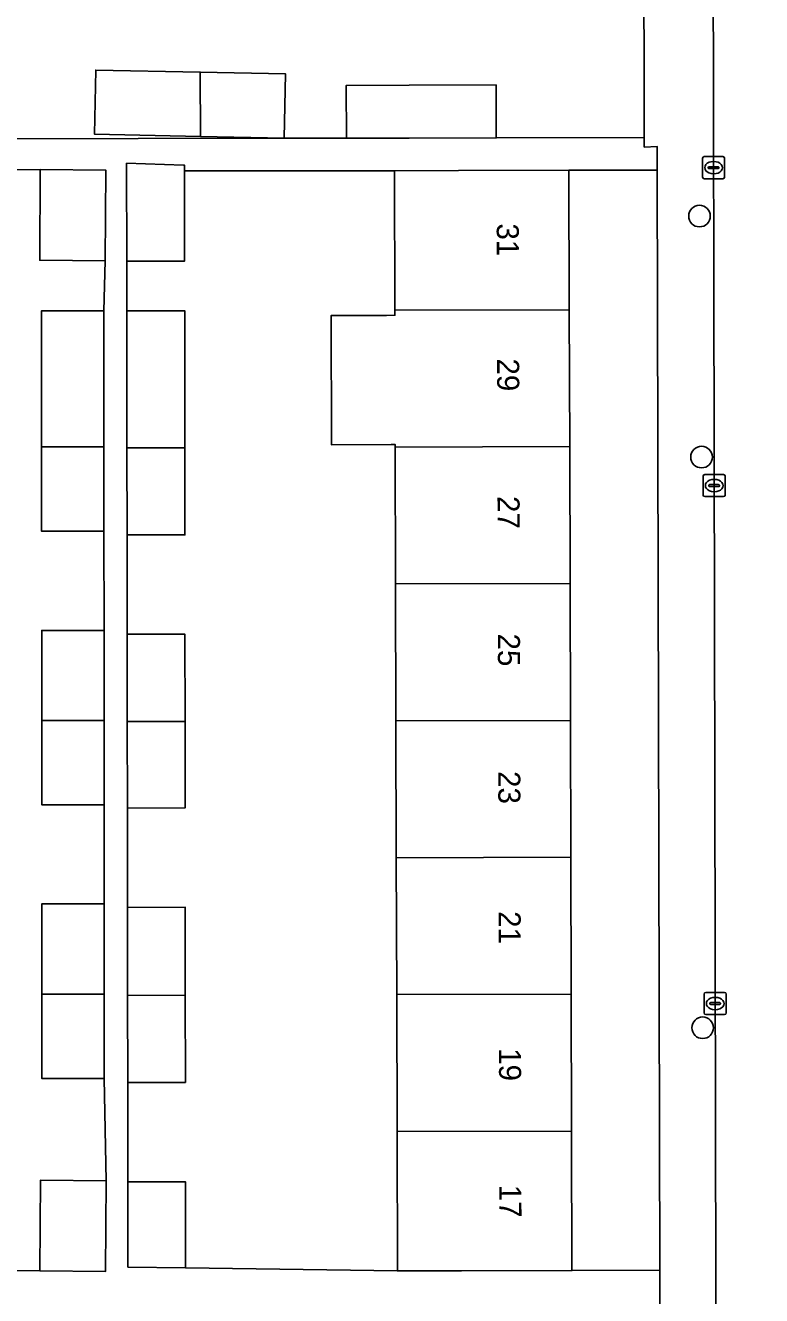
# Model space of a CAD drawing. Extents: x 160732 to 162107, y 387428 to 388479.
# Drawn here: x 161334.2 to 161367.5, y 387992.7 to 388050.3 of the extents above; entities that cross this region are included whole.
import ezdxf

# ---------------------------------------------------------------- set-up
doc = ezdxf.new("R2010")
doc.units = 0
for name, color, linetype in [('IMGEO_Boom', 7, 'Continuous'), ('IMGEO_Erf', 7, 'Continuous'), ('IMGEO_Kolk', 7, 'Continuous'), ('IMGEO_Pand', 7, 'Continuous'), ('IMGEO_Pand_nummerreeks', 7, 'Continuous'), ('IMGEO_Rijbaan_lokaal_open', 7, 'Continuous'), ('IMGEO_Voetpad_open', 7, 'Continuous')]:
    doc.layers.add(name, color=color, linetype=linetype)

msp = doc.modelspace()

# ---------------------------------------------------------------- linework, layer by layer
at = {"layer": 'IMGEO_Boom'}
for centre in [(161364.715, 388041.66), (161364.809, 388030.74), (161364.86, 388004.885)]:
    msp.add_circle(centre, 0.489, dxfattribs=at)
at = {"layer": 'IMGEO_Erf'}
for points in [[(161360.945, 388067.721), (161314.543, 388067.671), (161312.979, 388066.148), (161312.979, 388065.43), (161312.98, 388061.793), (161312.915, 388053.513), (161312.935, 388045.189), (161315.403, 388045.195), (161315.408, 388048.224), (161322.102, 388048.215), (161322.097, 388045.186), (161332.658, 388045.153), (161345.896, 388045.196), (161348.722, 388045.19), (161348.714, 388047.578), (161351.555, 388047.588), (161355.502, 388047.601), (161355.509, 388045.202), (161362.21, 388045.222), (161362.187, 388055.036)], [(161325.875, 387993.893), (161334.834, 387993.875), (161334.858, 387997.985), (161337.828, 387997.956), (161337.739, 388002.591), (161334.913, 388002.591), (161334.913, 388006.408), (161334.913, 388010.492), (161337.739, 388010.492), (161337.736, 388014.986), (161334.91, 388014.986), (161334.91, 388018.803), (161334.91, 388022.887), (161337.736, 388022.887), (161337.734, 388027.381), (161334.908, 388027.381), (161334.908, 388031.198), (161334.908, 388035.282), (161334.908, 388037.369), (161337.734, 388037.37), (161337.793, 388039.628), (161334.824, 388039.657), (161334.848, 388043.766), (161325.865, 388043.711)]]:
    msp.add_lwpolyline(points, dxfattribs=at)
for points in [[(161345.896, 388045.196), (161342.103, 388045.271), (161337.307, 388045.366), (161337.364, 388048.278), (161342.093, 388048.184), (161345.953, 388048.108)], [(161350.945, 388024.991), (161350.928, 388031.193), (161350.928, 388031.307), (161350.744, 388031.306), (161348.039, 388031.298), (161348.023, 388037.152), (161350.53, 388037.159), (161350.912, 388037.164), (161350.911, 388037.395), (161350.894, 388043.717), (161341.384, 388043.708), (161341.388, 388039.618), (161338.764, 388039.616), (161338.767, 388037.361), (161341.39, 388037.368), (161341.395, 388031.166), (161341.399, 388027.214), (161338.779, 388027.211), (161338.785, 388022.711), (161341.403, 388022.714), (161341.407, 388018.762), (161341.411, 388014.843), (161338.795, 388014.84), (161338.801, 388010.34), (161341.415, 388010.343), (161341.419, 388006.358), (161341.422, 388002.406), (161338.81, 388002.404), (161338.816, 387997.903), (161341.426, 387997.906), (161341.43, 387994.008), (161351.03, 387993.864), (161351.013, 388000), (161351.013, 388000.183), (161350.996, 388006.385), (161350.979, 388012.587), (161350.962, 388018.789)], [(161362.8, 388043.747), (161358.802, 388043.738), (161358.818, 388037.418), (161358.835, 388031.216), (161358.852, 388025.014), (161358.87, 388018.812), (161358.887, 388012.61), (161358.904, 388006.408), (161358.921, 388000.206), (161358.922, 388000), (161358.939, 387993.885), (161362.915, 387993.894)]]:
    msp.add_lwpolyline(points, close=True, dxfattribs=at)
at = {"layer": 'IMGEO_Kolk'}
for p, q in [((161364.929, 388044.354), (161365.781, 388044.354)), ((161364.854, 388043.428), (161364.854, 388044.28)), ((161365.113, 388043.848), (161365.113, 388043.86)), ((161365.551, 388043.811), (161365.153, 388043.811)), ((161365.156, 388043.897), (161365.554, 388043.897)), ((161365.342, 388044.134), (161365.367, 388044.134)), ((161365.597, 388043.86), (161365.597, 388043.848)), ((161365.855, 388044.28), (161365.855, 388043.428)), ((161365.781, 388043.354), (161364.929, 388043.354)), ((161365.365, 388043.574), (161365.34, 388043.574)), ((161364.957, 388029.948), (161365.809, 388029.948)), ((161364.882, 388029.022), (161364.882, 388029.874)), ((161365.141, 388029.442), (161365.141, 388029.454)), ((161365.579, 388029.405), (161365.181, 388029.405)), ((161365.184, 388029.491), (161365.582, 388029.491)), ((161365.37, 388029.728), (161365.395, 388029.728)), ((161365.625, 388029.454), (161365.625, 388029.442)), ((161365.883, 388029.874), (161365.883, 388029.022)), ((161365.809, 388028.948), (161364.957, 388028.948)), ((161365.393, 388029.168), (161365.368, 388029.168)), ((161364.927, 388005.555), (161364.927, 388006.407)), ((161365.002, 388006.481), (161365.854, 388006.481)), ((161365.928, 388006.407), (161365.928, 388005.555)), ((161365.186, 388005.975), (161365.186, 388005.987)), ((161365.624, 388005.938), (161365.226, 388005.938)), ((161365.229, 388006.024), (161365.627, 388006.024)), ((161365.415, 388006.261), (161365.44, 388006.261)), ((161365.67, 388005.987), (161365.67, 388005.975)), ((161365.854, 388005.481), (161365.002, 388005.481)), ((161365.438, 388005.701), (161365.413, 388005.701))]:
    msp.add_line(p, q, dxfattribs=at)
for points in [[(161364.929, 388044.354), (161365.781, 388044.354)], [(161364.854, 388043.428), (161364.854, 388044.28)], [(161365.855, 388044.28), (161365.855, 388043.428)], [(161365.781, 388043.354), (161364.929, 388043.354)], [(161364.957, 388029.948), (161365.809, 388029.948)], [(161364.882, 388029.022), (161364.882, 388029.874)], [(161365.883, 388029.874), (161365.883, 388029.022)], [(161365.809, 388028.948), (161364.957, 388028.948)], [(161364.927, 388005.555), (161364.927, 388006.407)], [(161365.002, 388006.481), (161365.854, 388006.481)], [(161365.928, 388006.407), (161365.928, 388005.555)], [(161365.854, 388005.481), (161365.002, 388005.481)]]:
    msp.add_lwpolyline(points, dxfattribs=at)
for centre, radius, start, end in [((161364.931, 388044.278), 0.0765, 91.55205, 178.44795), ((161364.931, 388044.278), 0.0765, 91.55205, 178.44795), ((161365.779, 388044.278), 0.0765, 1.55205, 88.44795), ((161365.779, 388044.278), 0.0765, 1.55205, 88.44795), ((161365.153, 388043.857), 0.0403, 85.87752, 175.75265), ((161365.15, 388043.847), 0.0366, 178.93798, 274.71019), ((161365.554, 388043.854), 0.043, 264.86636, 352.45326), ((161365.558, 388043.859), 0.0386, 1.73085, 96.63898), ((161364.931, 388043.43), 0.0765, 181.55205, 268.44795), ((161364.931, 388043.43), 0.0765, 181.55205, 268.44795), ((161365.779, 388043.43), 0.0765, 271.55205, 358.44795), ((161365.779, 388043.43), 0.0765, 271.55205, 358.44795), ((161364.959, 388029.872), 0.0765, 91.55205, 178.44795), ((161364.959, 388029.872), 0.0765, 91.55205, 178.44795), ((161365.807, 388029.872), 0.0765, 1.55205, 88.44795), ((161365.807, 388029.872), 0.0765, 1.55205, 88.44795), ((161365.181, 388029.451), 0.0403, 85.87752, 175.75265), ((161365.178, 388029.441), 0.0366, 178.93798, 274.71019), ((161365.582, 388029.448), 0.043, 264.86636, 352.45326), ((161365.586, 388029.453), 0.0386, 1.73085, 96.63898), ((161364.959, 388029.024), 0.0765, 181.55205, 268.44795), ((161364.959, 388029.024), 0.0765, 181.55205, 268.44795), ((161365.807, 388029.024), 0.0765, 271.55205, 358.44795), ((161365.807, 388029.024), 0.0765, 271.55205, 358.44795), ((161365.004, 388006.405), 0.0765, 91.55205, 178.44795), ((161365.004, 388006.405), 0.0765, 91.55205, 178.44795), ((161365.852, 388006.405), 0.0765, 1.55205, 88.44795), ((161365.852, 388006.405), 0.0765, 1.55205, 88.44795), ((161365.226, 388005.984), 0.0403, 85.87752, 175.75265), ((161365.223, 388005.974), 0.0366, 178.93798, 274.71019), ((161365.627, 388005.981), 0.043, 264.86636, 352.45326), ((161365.631, 388005.986), 0.0386, 1.73085, 96.63898), ((161365.004, 388005.557), 0.0765, 181.55205, 268.44795), ((161365.004, 388005.557), 0.0765, 181.55205, 268.44795), ((161365.852, 388005.557), 0.0765, 271.55205, 358.44795), ((161365.852, 388005.557), 0.0765, 271.55205, 358.44795)]:
    msp.add_arc(centre, radius, start, end, dxfattribs=at)
for centre, major_axis, ratio, start_param, end_param in [((161365.341, 388043.854), (-0.387, 0.002), 0.722429, 4.712389, 7.853982), ((161365.366, 388043.854), (-0.39, 0.002), 0.717154, 1.570796, 4.712389), ((161365.369, 388029.448), (-0.387, 0.002), 0.722429, 4.712389, 7.853982), ((161365.394, 388029.448), (-0.39, 0.002), 0.717154, 1.570796, 4.712389), ((161365.414, 388005.981), (-0.387, 0.002), 0.722429, 4.712389, 7.853982), ((161365.439, 388005.981), (-0.39, 0.002), 0.717154, 1.570796, 4.712389)]:
    msp.add_ellipse(centre, major_axis=major_axis, ratio=ratio, start_param=start_param, end_param=end_param, dxfattribs=at)
at = {"layer": 'IMGEO_Pand'}
for points in [[(161337.364, 388048.278), (161337.307, 388045.366), (161342.103, 388045.271), (161342.093, 388048.184)], [(161345.896, 388045.196), (161345.953, 388048.108), (161342.093, 388048.184), (161342.103, 388045.271)], [(161348.714, 388047.578), (161348.722, 388045.19), (161350.381, 388045.186), (161351.562, 388045.19), (161355.509, 388045.202), (161355.502, 388047.601), (161351.555, 388047.588)], [(161334.824, 388039.657), (161337.793, 388039.628), (161337.818, 388043.737), (161334.848, 388043.766)], [(161341.384, 388043.708), (161341.384, 388043.96), (161341.337, 388043.962), (161338.759, 388044.053), (161338.764, 388039.616), (161341.388, 388039.618)], [(161358.818, 388037.418), (161358.802, 388043.738), (161353.803, 388043.725), (161350.894, 388043.717), (161350.911, 388037.395)], [(161337.734, 388037.37), (161334.908, 388037.369), (161334.908, 388035.282), (161334.908, 388031.198), (161337.734, 388031.199), (161337.734, 388035.282)], [(161338.767, 388037.361), (161338.775, 388031.159), (161341.395, 388031.166), (161341.39, 388037.368)], [(161358.818, 388037.418), (161350.911, 388037.395), (161350.912, 388037.164), (161350.53, 388037.159), (161348.023, 388037.152), (161348.039, 388031.298), (161350.744, 388031.306), (161350.928, 388031.307), (161350.928, 388031.193), (161358.835, 388031.216)], [(161337.734, 388031.199), (161334.908, 388031.198), (161334.908, 388027.381), (161337.734, 388027.381)], [(161341.395, 388031.166), (161338.775, 388031.159), (161338.779, 388027.211), (161341.399, 388027.214)], [(161350.928, 388031.193), (161350.945, 388024.991), (161358.852, 388025.014), (161358.835, 388031.216)], [(161358.87, 388018.812), (161358.852, 388025.014), (161350.945, 388024.991), (161350.962, 388018.789)], [(161337.736, 388022.887), (161334.91, 388022.887), (161334.91, 388018.803), (161337.736, 388018.804)], [(161338.785, 388022.711), (161338.79, 388018.755), (161341.407, 388018.762), (161341.403, 388022.714)], [(161334.91, 388014.986), (161337.736, 388014.986), (161337.736, 388018.804), (161334.91, 388018.803)], [(161341.407, 388018.762), (161338.79, 388018.755), (161338.795, 388014.84), (161341.411, 388014.843)], [(161358.887, 388012.61), (161358.87, 388018.812), (161350.962, 388018.789), (161350.979, 388012.587)], [(161350.979, 388012.587), (161350.996, 388006.385), (161358.904, 388006.408), (161358.887, 388012.61)], [(161337.739, 388010.492), (161334.913, 388010.492), (161334.913, 388006.408), (161337.739, 388006.409)], [(161338.801, 388010.34), (161338.805, 388006.351), (161341.419, 388006.358), (161341.415, 388010.343)], [(161334.913, 388002.591), (161337.739, 388002.591), (161337.739, 388006.409), (161334.913, 388006.408)], [(161341.419, 388006.358), (161338.805, 388006.351), (161338.81, 388002.404), (161341.422, 388002.406)], [(161350.996, 388006.385), (161351.013, 388000.183), (161358.921, 388000.206), (161358.904, 388006.408)], [(161351.013, 388000.183), (161351.013, 388000), (161351.03, 387993.864), (161353.94, 387993.872), (161358.939, 387993.885), (161358.922, 388000), (161358.921, 388000.206)], [(161337.803, 387993.846), (161337.828, 387997.956), (161334.858, 387997.985), (161334.834, 387993.875)], [(161338.816, 387997.903), (161338.821, 387994.039), (161341.43, 387994.008), (161341.426, 387997.906)]]:
    msp.add_lwpolyline(points, close=True, dxfattribs=at)
at = {"layer": 'IMGEO_Rijbaan_lokaal_open'}
msp.add_lwpolyline([(161370.323, 388068.966), (161365.306, 388068.977), (161365.556, 387940.151), (161365.591, 387923.757), (161365.581, 387915.665), (161370.516, 387915.68), (161370.627, 387917.302), (161370.332, 388067.616)], close=True, dxfattribs=at)
at = {"layer": 'IMGEO_Voetpad_open'}
for points in [[(161362.781, 388070.412), (161362.935, 388065.915), (161362.925, 388060.342), (161362.212, 388060.336), (161362.187, 388055.036), (161362.21, 388045.222), (161362.211, 388044.788), (161362.798, 388044.813), (161362.8, 388043.747), (161362.915, 387993.894), (161362.921, 387991.241), (161363.033, 387942.503), (161363.039, 387939.92), (161363.196, 387924.259), (161363.181, 387916.27)], [(161360.499, 387913.873), (161365.563, 387913.59), (161365.581, 387915.665), (161365.591, 387923.757), (161364.386, 387923.801), (161364.388, 387940.193), (161365.556, 387940.151), (161365.306, 388068.977)], [(161362.915, 387993.894), (161358.939, 387993.885), (161353.94, 387993.872), (161351.03, 387993.864), (161341.43, 387994.008), (161338.821, 387994.039), (161338.816, 387997.903), (161338.81, 388002.404), (161338.805, 388006.351), (161338.801, 388010.34), (161338.795, 388014.84), (161338.79, 388018.755), (161338.785, 388022.711), (161338.779, 388027.211), (161338.775, 388031.159), (161338.767, 388037.361), (161338.764, 388039.616), (161338.759, 388044.053), (161341.337, 388043.962), (161341.384, 388043.96), (161341.384, 388043.708), (161350.894, 388043.717), (161353.803, 388043.725), (161358.802, 388043.738), (161362.8, 388043.747), (161362.798, 388044.813), (161362.211, 388044.788), (161362.21, 388045.222), (161355.509, 388045.202), (161351.562, 388045.19), (161350.381, 388045.186), (161348.722, 388045.19), (161345.896, 388045.196), (161332.658, 388045.153)], [(161325.865, 388043.711), (161334.848, 388043.766), (161337.818, 388043.737), (161337.793, 388039.628), (161337.734, 388037.37), (161337.734, 388035.282), (161337.734, 388031.199), (161337.734, 388027.381), (161337.736, 388022.887), (161337.736, 388018.804), (161337.736, 388014.986), (161337.739, 388010.492), (161337.739, 388006.409), (161337.739, 388002.591), (161337.828, 387997.956), (161337.803, 387993.846), (161334.834, 387993.875), (161325.875, 387993.893)], [(161360.777, 387941.325), (161359.01, 387941.337), (161354.011, 387941.329), (161351.155, 387941.324), (161341.546, 387941.27), (161338.896, 387941.303), (161338.888, 387947.633), (161338.879, 387953.84), (161338.871, 387960.047), (161338.868, 387962.298), (161338.863, 387966.254), (161338.855, 387972.461), (161338.846, 387978.668), (161338.841, 387982.625), (161338.835, 387987.124), (161338.83, 387991.315), (161341.479, 387991.282), (161351.073, 387991.22), (161353.929, 387991.224), (161358.928, 387991.232), (161362.921, 387991.241), (161362.915, 387993.894)]]:
    msp.add_lwpolyline(points, dxfattribs=at)

# ---------------------------------------------------------------- texts
at = {"layer": 'IMGEO_Pand_nummerreeks'}
for s, rotation, p in [('31', 270.15745, (161355.529, 388041.326)), ('29', 270.16022, (161355.546, 388035.208)), ('27', 270.15745, (161355.563, 388028.976)), ('25', 270.15745, (161355.58, 388022.744)), ('23', 270.15745, (161355.597, 388016.513)), ('21', 270.15745, (161355.614, 388010.168)), ('19', 270.15745, (161355.631, 388003.958)), ('17', 270.15922, (161355.648, 387997.771))]:
    msp.add_text(s, height=1, rotation=rotation, dxfattribs=at).set_placement(p)

doc.saveas('drawing.dxf')
